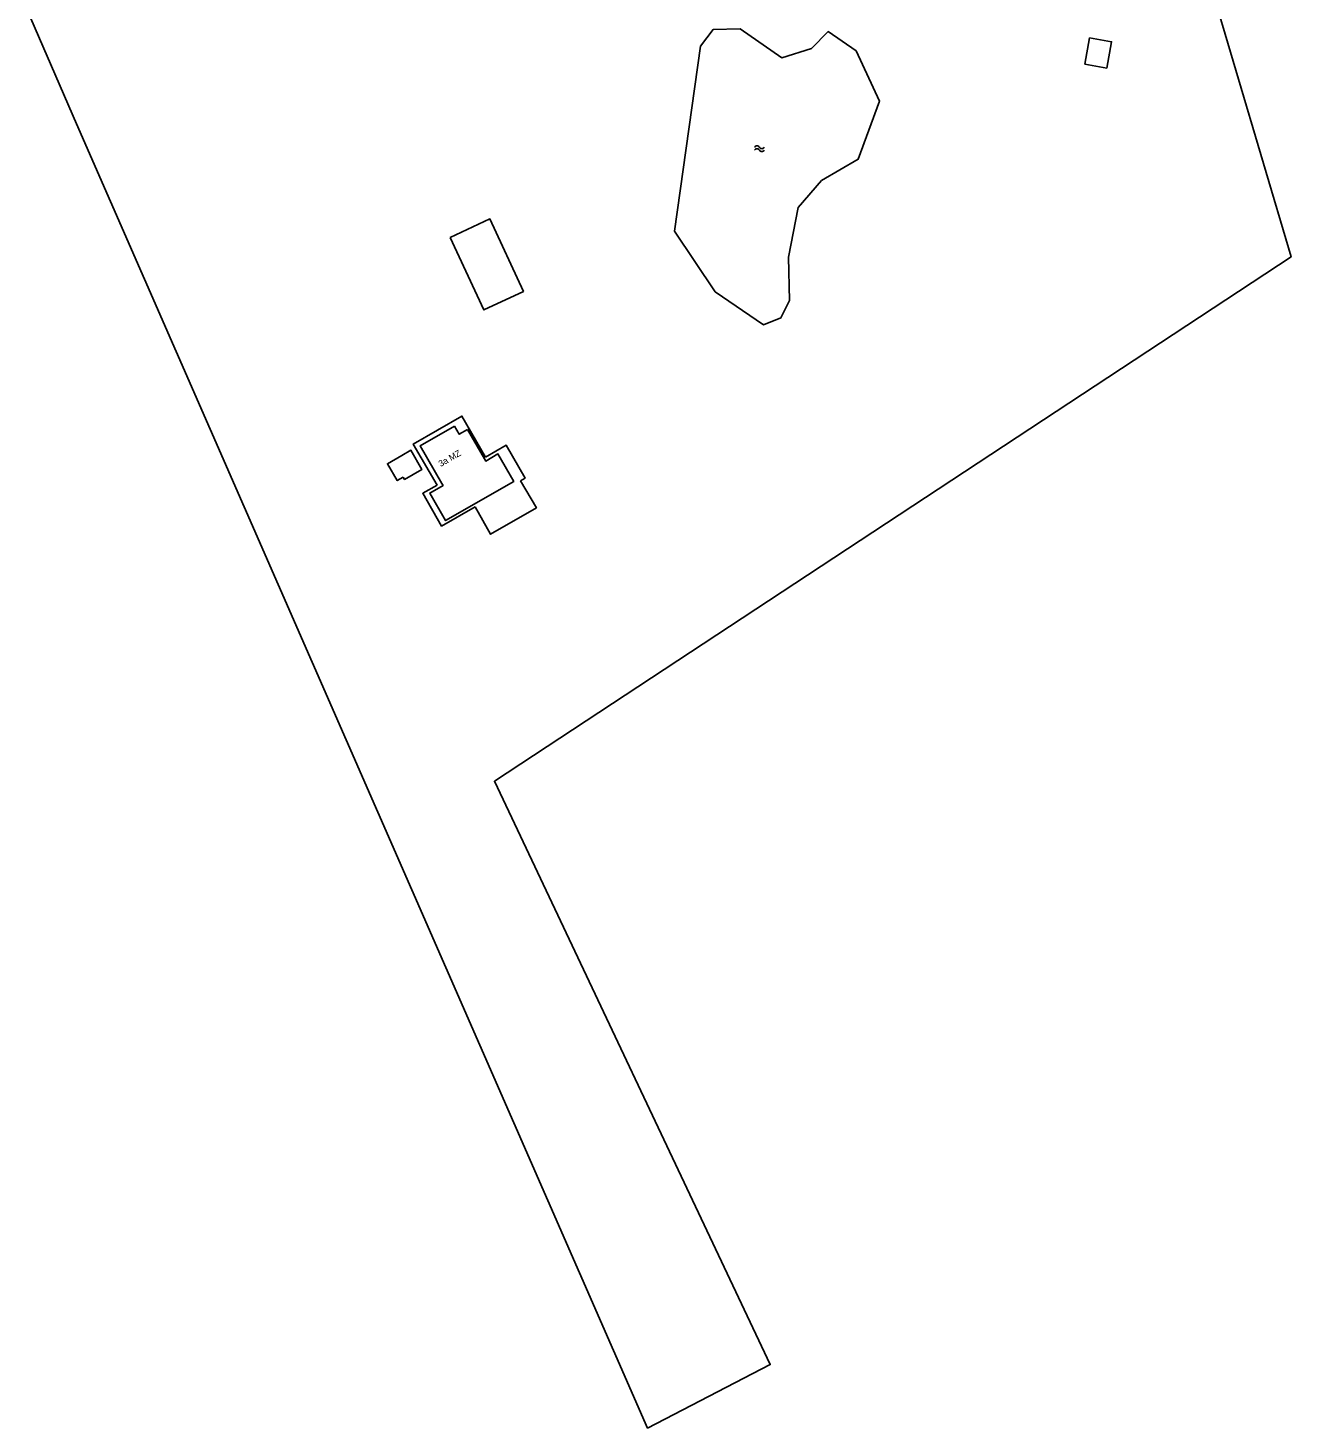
# Model space of a CAD drawing. Extents: x 135990 to 139000, y 393500 to 396000.
# Drawn here: x 136987.7 to 137185.9, y 395483.6 to 395703.3 of the extents above; entities that cross this region are included whole.
import ezdxf

# ---------------------------------------------------------------- set-up
doc = ezdxf.new("R2010")
doc.units = 0
for name, color, linetype in [('gg-anno-huisnummerreeks BGT', 7, 'Continuous'), ('gg-bbg-gedigitaliseerde bebouwing', 7, 'Continuous'), ('gg-bbg-gedigitaliseerde bijgebouw', 7, 'Continuous'), ('gg-bbg-luifel en loopbrug', 7, 'Continuous'), ('gg-kntw-bovenkant insteek waterloop', 7, 'Continuous'), ('gt-symb-watersymbool', 7, 'Continuous'), ('gx-grn-maaiveld', 7, 'Continuous')]:
    doc.layers.add(name, color=color, linetype=linetype)

# ---------------------------------------------------------------- blocks, each defined once
blk = doc.blocks.new('gt0-WA')
at = {"layer": 'gt-symb-watersymbool'}
for centre, start, end in [((-0.32, 0.02), 28.0725, 151.9275), ((0.43, 0.42), 208.0725, 331.9275), ((-0.32, -0.43), 28.0725, 151.9275), ((0.43, -0.03), 208.0725, 331.9275)]:
    blk.add_arc(centre, 0.425, start, end, dxfattribs=at)

msp = doc.modelspace()

# ---------------------------------------------------------------- linework, layer by layer
at = {"layer": 'gg-bbg-gedigitaliseerde bebouwing'}
msp.add_line((137056.662, 395640.308), (137059.311, 395635.701), dxfattribs=at)
for points in [[(137052.63, 395631.86), (137049.233, 395637.767), (137054.614, 395640.861)], [(137054.614, 395640.861), (137055.362, 395639.561), (137056.662, 395640.308)], [(137059.311, 395635.701), (137059.499, 395635.374), (137061.429, 395636.483), (137063.912, 395632.164), (137053.215, 395626.015), (137050.732, 395630.333), (137052.818, 395631.533), (137052.63, 395631.86)]]:
    msp.add_lwpolyline(points, dxfattribs=at)
at = {"layer": 'gg-bbg-gedigitaliseerde bijgebouw'}
msp.add_lwpolyline([(137154.291, 395701.792), (137157.736, 395701.174), (137156.994, 395697.04), (137153.549, 395697.658), (137154.291, 395701.792)], dxfattribs=at)
at = {"layer": 'gg-bbg-luifel en loopbrug'}
for points in [[(137053.929, 395670.478), (137059.196, 395659.1), (137065.423, 395661.982), (137060.156, 395673.361), (137053.929, 395670.478)], [(137051.861, 395631.584), (137048.145, 395638.029), (137055.766, 395642.423), (137059.48, 395635.983)], [(137059.48, 395635.983), (137062.717, 395637.845), (137065.68, 395632.69), (137064.98, 395632.287)], [(137046.558, 395632.843), (137045.61, 395632.295), (137044.082, 395634.944), (137046.354, 395636.255)], [(137046.354, 395636.255), (137047.77, 395637.072), (137049.504, 395634.065), (137046.764, 395632.485), (137046.558, 395632.843)], [(137057.833, 395628.177), (137052.587, 395625.161), (137049.631, 395630.302), (137051.861, 395631.584)], [(137057.833, 395628.177), (137060.27, 395623.889), (137067.461, 395628.036), (137064.98, 395632.287)]]:
    msp.add_lwpolyline(points, dxfattribs=at)
at = {"layer": 'gg-kntw-bovenkant insteek waterloop'}
msp.add_lwpolyline([(137089.155, 395671.423), (137093.233, 395700.493), (137095.206, 395703.074), (137099.455, 395703.226), (137105.981, 395698.671), (137110.631, 395700.098), (137113.265, 395702.77), (137117.666, 395699.734), (137121.309, 395691.838), (137117.97, 395682.728), (137112.203, 395679.388), (137108.561, 395675.136), (137107.043, 395667.392), (137107.195, 395660.56), (137105.829, 395657.827), (137103.097, 395656.764), (137095.509, 395661.926), (137089.155, 395671.423)], dxfattribs=at)
at = {"layer": 'gx-grn-maaiveld'}
msp.add_lwpolyline([(137168.541, 395726.091), (137185.901, 395667.412), (137060.863, 395585.12), (137104.155, 395493.558), (137084.914, 395483.606), (136995.264, 395688.299), (136962.316, 395764.268)], dxfattribs=at)

# ---------------------------------------------------------------- block references
at = {"layer": 'gt-symb-watersymbool'}
msp.add_blockref('gt0-WA', (137102.407, 395684.389), dxfattribs=at)

# ---------------------------------------------------------------- texts
at = {"layer": 'gg-anno-huisnummerreeks BGT'}
msp.add_text('3a MZ', height=1, rotation=29.9, dxfattribs=at).set_placement((137052.45, 395634.426))

doc.saveas('drawing.dxf')
